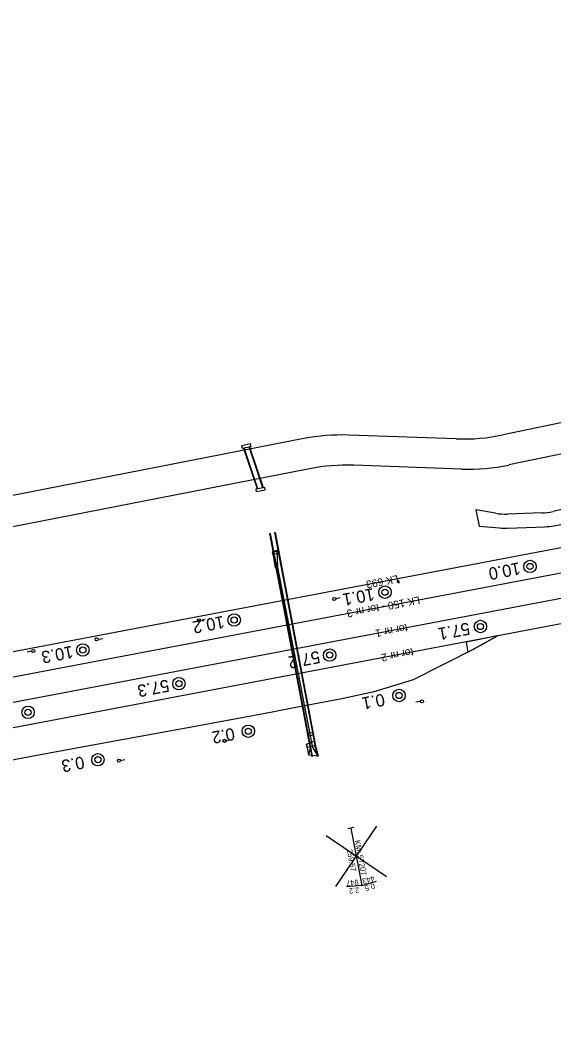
# Model space of a CAD drawing. Extents: x 6541740 to 6566395, y 5525066 to 5530361.
# Drawn here: x 6565182 to 6565268.9, y 5527963.7 to 5528126.8 of the extents above; entities that cross this region are included whole.
import ezdxf

# ---------------------------------------------------------------- set-up
doc = ezdxf.new("R2010")
doc.units = 0
for name, color, linetype in [('Domyślna', 7, 'Continuous'), ('ps_wymiarowanie', 7, 'Continuous'), ('TOR_PRZEK_P-uklad odniesienia', 7, 'Continuous'), ('TOR_PS_ODW-osadniki', 7, 'Continuous'), ('TOR_PS_OPIS_O-opisy odwodnienia', 7, 'Continuous'), ('TOR_PS_OPIS_T-symbole geometrii', 7, 'Continuous'), ('TOR_PS_T-rowy otwarte nieumocnione', 7, 'Continuous'), ('TOR_PS_T-rozjazdy projektowane', 7, 'Continuous'), ('TOR_PS_T-umocnienia skarp', 7, 'Continuous'), ('TOR_PS_T-wypelnienia', 7, 'Continuous'), ('TOR_RAMKI-ramka+tabelka 1', 7, 'Continuous'), ('TOR_W-warstwa dodatkowa 2', 7, 'Continuous')]:
    doc.layers.add(name, color=color, linetype=linetype)

# ---------------------------------------------------------------- blocks, each defined once
blk = doc.blocks.new('POINT_DISPLAY')
at = {"layer": 'Domyślna'}
blk.add_line((0, 0), (0, 0), dxfattribs=at)
blk = doc.blocks.new('4302_6')
at = {"layer": 'Domyślna'}
blk.add_line((0.25, 0), (1, 0), dxfattribs=at)
blk.add_circle((0, 0), 0.25, dxfattribs=at)
blk.add_blockref('POINT_DISPLAY', (0, 0), dxfattribs=at)
blk = doc.blocks.new('4302_7')
at = {"layer": 'Domyślna'}
blk.add_line((0.25, 0), (1, 0), dxfattribs=at)
blk.add_circle((0, 0), 0.25, dxfattribs=at)
blk.add_blockref('POINT_DISPLAY', (0, 0), dxfattribs=at)
blk = doc.blocks.new('4010_1')
at = {"layer": 'Domyślna'}
for radius in [0.75, 0.375]:
    blk.add_circle((0, 0), radius, dxfattribs=at)

msp = doc.modelspace()

# ---------------------------------------------------------------- linework, layer by layer
at = {"layer": 'ps_wymiarowanie'}
for centre, start, end in [((6565266.61, 5528056.57), 271.8671, 282.6398), ((6565261.06, 5528056.39), 260.6379, 271.8671), ((6565260.94, 5528054.09), 264.9551, 272.2637), ((6565267.09, 5528054.33), 272.2637, 280.646)]:
    msp.add_arc(centre, 10, start, end, dxfattribs=at)
at = {"layer": 'TOR_PRZEK_P-uklad odniesienia'}
for p, q in [((6565233.39, 5527985.75), (6565240.08, 5527995.57)), ((6565241.65, 5527987.32), (6565231.83, 5527994.01))]:
    msp.add_line(p, q, dxfattribs=at)
at = {"layer": 'TOR_PS_ODW-osadniki'}
for p, q in [((6565236.36, 5527995.35), (6565235.38, 5527995.16)), ((6565235.87, 5527995.25), (6565237.64, 5527985.89)), ((6565237.64, 5527985.89), (6565240.05, 5527986.6)), ((6565237.64, 5527985.89), (6565235.14, 5527985.67))]:
    msp.add_line(p, q, dxfattribs=at)
at = {"layer": 'TOR_PS_OPIS_T-symbole geometrii'}
for p, q in [((6565389.96, 5528081.32), (6565261.58, 5528054.39)), ((6565278.43, 5528063.03), (6565260.64, 5528059.3)), ((6565228.19, 5528058.69), (6565166.86, 5528046.69)), ((6565253.02, 5528058.65), (6565235.47, 5528059.25)), ((6565229.12, 5528053.77), (6565160.49, 5528040.35)), ((6565253.88, 5528053.73), (6565236.33, 5528054.34))]:
    msp.add_line(p, q, dxfattribs=at)
for centre, major_axis, start_param, end_param in [((6565321.96, 5527565.01), (-93.58, 493.71), 6.22688, 6.284651), ((6565167.39, 5528547.97), (-92.65, 488.8), 3.085287, 3.146464), ((6565321.96, 5527565.01), (-92.65, 488.8), 6.22688, 6.284651), ((6565167.39, 5528547.97), (-93.58, 493.71), 3.085287, 3.146464)]:
    msp.add_ellipse(centre, major_axis=major_axis, ratio=0.25, start_param=start_param, end_param=end_param, dxfattribs=at)
at = {"layer": 'TOR_PS_T-rowy otwarte nieumocnione'}
msp.add_lwpolyline([(6565259.72, 5528026.54), (6565254.62, 5528025.55), (6565254.93, 5528023.88)], close=True, dxfattribs=at)
for points in [[(6565259.72, 5528026.54), (6565257.63, 5528025.38), (6565255.81, 5528024.37)], [(6565255.81, 5528024.37), (6565257.63, 5528025.38), (6565259.72, 5528026.54)], [(6565246.04, 5528019.46), (6565255.81, 5528024.37)], [(6565246.04, 5528019.46), (6565255.81, 5528024.37)], [(6565228.01, 5528015.14), (6565233.85, 5528016.27), (6565239.67, 5528017.49), (6565246.04, 5528019.46)], [(6565228.01, 5528015.14), (6565233.85, 5528016.27), (6565239.67, 5528017.49), (6565246.04, 5528019.46)], [(6565172.35, 5528004.79), (6565184.71, 5528007.13), (6565197.05, 5528009.39), (6565209.32, 5528011.63), (6565221.62, 5528013.92), (6565228.01, 5528015.14)], [(6565172.35, 5528004.79), (6565184.71, 5528007.13), (6565197.05, 5528009.39), (6565209.32, 5528011.63), (6565221.62, 5528013.92), (6565228.01, 5528015.14)]]:
    msp.add_lwpolyline(points, dxfattribs=at)
at = {"layer": 'TOR_PS_T-rozjazdy projektowane'}
for p, q in [((6566239.09, 5528216.31), (6564914.52, 5527965.23)), ((6566239.84, 5528212.33), (6565011.71, 5527979.53)), ((6565731.7, 5528124.25), (6564884.63, 5527963.69)), ((6565362.5, 5528058.39), (6564900.92, 5527970.9))]:
    msp.add_line(p, q, dxfattribs=at)
at = {"layer": 'TOR_PS_T-umocnienia skarp'}
for p, q in [((6565223.08, 5528040.22), (6565223.86, 5528040.53)), ((6565223.08, 5528040.22), (6565223.51, 5528037.66)), ((6565223.63, 5528037.97), (6565223.08, 5528040.22)), ((6565223.97, 5528037.74), (6565223.86, 5528040.53)), ((6565223.86, 5528040.53), (6565223.87, 5528038.01)), ((6565223.51, 5528037.66), (6565223.97, 5528037.74)), ((6565223.87, 5528038.01), (6565223.63, 5528037.97)), ((6565229.27, 5528008.49), (6565223.63, 5528037.97)), ((6565223.87, 5528038.01), (6565229.53, 5528008.58)), ((6565229.85, 5528009.4), (6565230.55, 5528006.98)), ((6565228.62, 5528008.95), (6565228.96, 5528007.12)), ((6565228.75, 5528008.31), (6565228.96, 5528007.12)), ((6565229.27, 5528008.49), (6565228.96, 5528007.12)), ((6565230.55, 5528006.98), (6565229.53, 5528008.58)), ((6565230.55, 5528006.98), (6565229.96, 5528008.72)), ((6565230.55, 5528006.98), (6565228.96, 5528007.12))]:
    msp.add_line(p, q, dxfattribs=at)
msp.add_lwpolyline([(6565228.62, 5528008.95), (6565229.85, 5528009.4), (6565229.96, 5528008.72), (6565228.75, 5528008.31), (6565228.62, 5528008.95)], dxfattribs=at)
at = {"layer": 'TOR_PS_T-wypelnienia'}
for points in [[(6565283.95, 5528050.21), (6565268.8, 5528046.81)], [(6565256.19, 5528047.06), (6565256.76, 5528044.42), (6565260.06, 5528044.13)], [(6565259.43, 5528046.52), (6565256.19, 5528047.06)], [(6565268.94, 5528044.5), (6565283.98, 5528047.33)], [(6565266.94, 5528046.58), (6565261.39, 5528046.4)], [(6565261.34, 5528044.1), (6565267.49, 5528044.34)]]:
    msp.add_lwpolyline(points, dxfattribs=at)
at = {"layer": 'TOR_W-warstwa dodatkowa 2'}
for p, q in [((6565220.62, 5528050.48), (6565218.38, 5528057.17)), ((6565220.7, 5528050.5), (6565218.46, 5528057.19)), ((6565221.51, 5528050.66), (6565219.27, 5528057.35)), ((6565221.6, 5528050.67), (6565219.35, 5528057.37)), ((6565222.61, 5528043.24), (6565222.68, 5528043.25)), ((6565222.61, 5528043.24), (6565228.97, 5528009.65)), ((6565222.68, 5528043.25), (6565229.12, 5528009.27)), ((6565223.42, 5528043.37), (6565223.5, 5528043.38)), ((6565223.42, 5528043.37), (6565229.86, 5528009.4)), ((6565223.5, 5528043.38), (6565229.86, 5528009.8)), ((6565223.17, 5528040.25), (6565224.06, 5528040.4)), ((6565223.25, 5528039.85), (6565224.14, 5528040.01)), ((6565228.85, 5528010.69), (6565229.67, 5528010.83)), ((6565228.93, 5528010.3), (6565229.74, 5528010.44)), ((6565228.97, 5528009.65), (6565229.5, 5528006.89)), ((6565229.12, 5528009.27), (6565229.57, 5528006.91)), ((6565229.86, 5528009.8), (6565230.38, 5528007.09)), ((6565229.86, 5528009.4), (6565230.3, 5528007.07)), ((6565229.5, 5528006.89), (6565229.57, 5528006.9)), ((6565230.3, 5528007.07), (6565230.38, 5528007.09))]:
    msp.add_line(p, q, dxfattribs=at)
for points in [[(6565219.52, 5528057.81), (6565218.06, 5528057.52), (6565218.14, 5528057.13), (6565219.6, 5528057.41)], [(6565221.83, 5528050.72), (6565220.37, 5528050.43), (6565220.44, 5528050.04), (6565221.9, 5528050.32)]]:
    msp.add_lwpolyline(points, close=True, dxfattribs=at)

# ---------------------------------------------------------------- block references
at = {"layer": 'Domyślna', "xscale": 0.2500083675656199, "yscale": 0.9999665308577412, "rotation": -169.75090644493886}
msp.add_blockref('4302_7', (6565243.61, 5528035.36), dxfattribs=at)
at = {"layer": 'Domyślna'}
for name, p, rotation in [('4302_7', (6565233.15, 5528032.56), 15.600483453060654), ('4302_6', (6565211.13, 5528029.1), 8.766151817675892), ('4302_6', (6565194.44, 5528026), 8.763395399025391), ('4302_6', (6565184.12, 5528024.09), -168.96565593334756), ('4302_7', (6565247.43, 5528015.89), -171.29180312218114), ('4302_6', (6565215.27, 5528009.47), 9.77681418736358), ('4302_6', (6565198.06, 5528006.25), 9.062280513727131)]:
    msp.add_blockref(name, p, dxfattribs=dict(at, rotation=rotation))
at = {"layer": 'TOR_RAMKI-ramka+tabelka 1', "xscale": 1.345963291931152, "yscale": 1.345963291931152}
for p in [(6565265.04, 5528037.86), (6565241.42, 5528033.67), (6565216.84, 5528029.14), (6565256.96, 5528028.08), (6565192.19, 5528024.25), (6565232.4, 5528023.43), (6565207.84, 5528018.77), (6565243.7, 5528016.85), (6565183.27, 5528014.11), (6565219.15, 5528011.03), (6565194.65, 5528006.39)]:
    msp.add_blockref('4010_1', p, dxfattribs=at)

# ---------------------------------------------------------------- texts
at = {"layer": 'TOR_PS_ODW-osadniki'}
for s, rotation, p in [('KM: 57207', 280.6963, (6565236.47, 5527993.21)), ('259.57', 280.6963, (6565235.18, 5527991.74)), ('947', 184.9857, (6565237.07, 5527986.88)), ('443', 196.4069, (6565239.56, 5527987.55)), ('2.2', 184.9857, (6565237.17, 5527985.6)), ('0.5', 196.4069, (6565239.61, 5527986.3))]:
    msp.add_text(s, height=0.9, rotation=rotation, dxfattribs=at).set_placement(p)
at = {"layer": 'TOR_PS_OPIS_O-opisy odwodnienia'}
for s, p in [('LK 693', (6565243.47, 5528036.47)), ('LK 150 - tor nr 3', (6565246.98, 5528033.01)), ('tor nr 1', (6565244.96, 5528028.5)), ('tor nr 2', (6565245.92, 5528024.56))]:
    msp.add_text(s, height=1.25, rotation=190.7332, dxfattribs=at).set_placement(p)
at = {"layer": 'TOR_RAMKI-ramka+tabelka 1'}
for s, p in [('10.0', (6565263.26, 5528038.56)), ('10.1', (6565239.48, 5528034.35)), ('10.2', (6565215.05, 5528029.84)), ('57.1', (6565255.03, 5528028.76)), ('10.3', (6565190.42, 5528024.96)), ('57.2', (6565230.62, 5528024.13)), ('57.3', (6565206.06, 5528019.48)), ('0.1', (6565241.16, 5528017.18)), ('0.2', (6565216.72, 5528011.62)), ('0.3', (6565192.23, 5528006.97))]:
    msp.add_text(s, height=2, rotation=190.7691, dxfattribs=at).set_placement(p)

doc.saveas('drawing.dxf')
